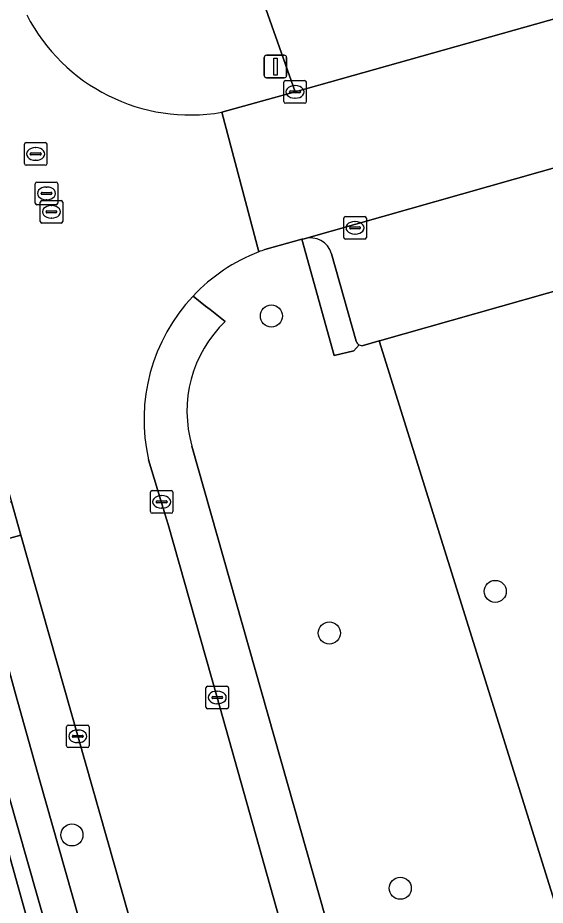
# Model space of a CAD drawing. Extents: x 159680 to 160786, y 387323 to 388340.
# Drawn here: x 159837.13 to 159860.51, y 387920.9 to 387960.21 of the extents above; entities that cross this region are included whole.
import ezdxf

# ---------------------------------------------------------------- set-up
doc = ezdxf.new("R2010")
doc.units = 0
for name, color, linetype in [('IMGEO_Berm_groen', 7, 'Continuous'), ('IMGEO_Boom', 7, 'Continuous'), ('IMGEO_Groenvoorziening', 7, 'Continuous'), ('IMGEO_Haag', 7, 'Continuous'), ('IMGEO_Kolk', 7, 'Continuous'), ('IMGEO_Lichtmast', 7, 'Continuous'), ('IMGEO_Parkeervlak_open', 7, 'Continuous'), ('IMGEO_Rijbaan_lokaal_gesloten', 7, 'Continuous'), ('IMGEO_Rioolput', 7, 'Continuous'), ('IMGEO_Voetpad_open', 7, 'Continuous')]:
    doc.layers.add(name, color=color, linetype=linetype)

msp = doc.modelspace()

# ---------------------------------------------------------------- linework, layer by layer
at = {"layer": 'IMGEO_Berm_groen'}
msp.add_lwpolyline([(159837.264, 387937.298), (159835.249, 387936.75), (159837.032, 387930.26), (159838.11, 387926.405), (159840.393, 387918.388), (159848.142, 387891.062), (159849.179, 387891.393), (159849.193, 387891.28), (159850.202, 387891.581), (159846.899, 387903.342), (159846.549, 387904.586), (159844.918, 387910.333), (159843.618, 387914.929)], close=True, dxfattribs=at)
at = {"layer": 'IMGEO_Boom'}
for centre in [(159848.371, 387947.002), (159858.288, 387934.801), (159850.939, 387932.959), (159839.533, 387924.016), (159854.081, 387921.655)]:
    msp.add_circle(centre, 0.489, dxfattribs=at)
at = {"layer": 'IMGEO_Groenvoorziening'}
msp.add_lwpolyline([(159836.706, 387925.856), (159834.423, 387934.064), (159827.812, 387958.075), (159827.013, 387957.858), (159827.139, 387957.391), (159828.468, 387952.653), (159830.103, 387946.826), (159833.107, 387936.115), (159834.725, 387930.348), (159837.727, 387919.646), (159839.332, 387913.925), (159842.352, 387903.159), (159843.871, 387897.743), (159845.352, 387892.463), (159845.397, 387892.296), (159845.746, 387892.397), (159846.152, 387892.519), (159838.879, 387918.217)], close=True, dxfattribs=at)
for points in [[(159852.262, 387945.724), (159852.029, 387945.464), (159851.146, 387945.247), (159849.725, 387950.399), (159848.084, 387949.943)], [(159861.706, 387948.32), (159853.16, 387945.903), (159853.146, 387945.899), (159869.919, 387892.256), (159882.464, 387897.134), (159862.86, 387948.556)], [(159844.901, 387947.883), (159845.458, 387947.443), (159845.663, 387947.282), (159846.329, 387946.76)], [(159853.146, 387945.899), (159852.437, 387945.698)], [(159867.94, 387888.842), (159868.362, 387887.637), (159868.628, 387887.707), (159872.172, 387888.643), (159880.52, 387890.849), (159883.99, 387892.122), (159884.324, 387892.254), (159882.464, 387897.134), (159869.919, 387892.256), (159853.146, 387945.899)], [(159844.853, 387941.242), (159852.737, 387913.432), (159854.969, 387905.306), (159858.066, 387894.306)]]:
    msp.add_lwpolyline(points, dxfattribs=at)
for centre, radius, start, end in [((159850.692, 387942.423), 7.959, 111.2042, 136.683), ((159851.198, 387941.088), 9.386, 109.3726, 111.1359), ((159850.127, 387942.788), 5.496, 133.7168, 196.3325), ((159852.386, 387945.958), 0.265, 242.0438, 281.0548)]:
    msp.add_arc(centre, radius, start, end, dxfattribs=at)
at = {"layer": 'IMGEO_Haag'}
msp.add_lwpolyline([(159834.423, 387934.064), (159827.812, 387958.075), (159827.013, 387957.858), (159827.139, 387957.391), (159828.468, 387952.653), (159830.103, 387946.826), (159833.107, 387936.115), (159834.725, 387930.348), (159837.727, 387919.646), (159839.332, 387913.925), (159842.352, 387903.159), (159843.871, 387897.743), (159845.352, 387892.463), (159845.397, 387892.296), (159845.746, 387892.397), (159846.152, 387892.519), (159838.879, 387918.217), (159836.706, 387925.856)], close=True, dxfattribs=at)
at = {"layer": 'IMGEO_Kolk'}
for p, q in [((159848.919, 387956.502), (159848.919, 387957.354)), ((159848.994, 387957.428), (159849.846, 387957.428)), ((159849.407, 387957.208), (159849.432, 387957.208)), ((159849.92, 387957.354), (159849.92, 387956.502)), ((159849.178, 387956.922), (159849.178, 387956.934)), ((159849.616, 387956.885), (159849.218, 387956.885)), ((159849.221, 387956.971), (159849.619, 387956.971)), ((159849.662, 387956.934), (159849.662, 387956.922)), ((159849.846, 387956.428), (159848.994, 387956.428)), ((159849.43, 387956.648), (159849.405, 387956.648)), ((159851.578, 387950.481), (159851.578, 387951.333)), ((159851.653, 387951.407), (159852.505, 387951.407)), ((159852.579, 387951.333), (159852.579, 387950.481)), ((159851.837, 387950.901), (159851.837, 387950.913)), ((159852.275, 387950.864), (159851.877, 387950.864)), ((159851.88, 387950.95), (159852.278, 387950.95)), ((159852.066, 387951.187), (159852.091, 387951.187)), ((159852.321, 387950.913), (159852.321, 387950.901)), ((159852.089, 387950.627), (159852.064, 387950.627)), ((159852.505, 387950.407), (159851.653, 387950.407)), ((159843.009, 387938.342), (159843.009, 387939.194)), ((159843.084, 387939.268), (159843.936, 387939.268)), ((159843.497, 387939.048), (159843.522, 387939.048)), ((159844.01, 387939.194), (159844.01, 387938.342)), ((159843.268, 387938.762), (159843.268, 387938.774)), ((159843.706, 387938.725), (159843.308, 387938.725)), ((159843.311, 387938.811), (159843.709, 387938.811)), ((159843.752, 387938.774), (159843.752, 387938.762)), ((159843.936, 387938.268), (159843.084, 387938.268)), ((159843.52, 387938.488), (159843.495, 387938.488)), ((159845.473, 387929.678), (159845.473, 387930.53)), ((159845.548, 387930.604), (159846.4, 387930.604)), ((159845.961, 387930.384), (159845.986, 387930.384)), ((159846.474, 387930.53), (159846.474, 387929.678)), ((159845.732, 387930.098), (159845.732, 387930.11)), ((159846.17, 387930.061), (159845.772, 387930.061)), ((159845.775, 387930.147), (159846.173, 387930.147)), ((159846.216, 387930.11), (159846.216, 387930.098)), ((159846.4, 387929.604), (159845.548, 387929.604)), ((159845.984, 387929.824), (159845.959, 387929.824)), ((159839.293, 387927.957), (159839.293, 387928.809)), ((159839.368, 387928.883), (159840.22, 387928.883)), ((159840.294, 387928.809), (159840.294, 387927.957)), ((159839.595, 387928.426), (159839.993, 387928.426)), ((159839.781, 387928.663), (159839.806, 387928.663)), ((159839.552, 387928.377), (159839.552, 387928.389)), ((159839.99, 387928.34), (159839.592, 387928.34)), ((159839.804, 387928.103), (159839.779, 387928.103)), ((159840.036, 387928.389), (159840.036, 387928.377)), ((159840.22, 387927.883), (159839.368, 387927.883))]:
    msp.add_line(p, q, dxfattribs=at)
for points in [[(159848.919, 387956.502), (159848.919, 387957.354)], [(159848.994, 387957.428), (159849.846, 387957.428)], [(159849.92, 387957.354), (159849.92, 387956.502)], [(159849.846, 387956.428), (159848.994, 387956.428)], [(159851.578, 387950.481), (159851.578, 387951.333)], [(159851.653, 387951.407), (159852.505, 387951.407)], [(159852.579, 387951.333), (159852.579, 387950.481)], [(159852.505, 387950.407), (159851.653, 387950.407)], [(159843.009, 387938.342), (159843.009, 387939.194)], [(159843.084, 387939.268), (159843.936, 387939.268)], [(159844.01, 387939.194), (159844.01, 387938.342)], [(159843.936, 387938.268), (159843.084, 387938.268)], [(159845.473, 387929.678), (159845.473, 387930.53)], [(159845.548, 387930.604), (159846.4, 387930.604)], [(159846.474, 387930.53), (159846.474, 387929.678)], [(159846.4, 387929.604), (159845.548, 387929.604)], [(159839.293, 387927.957), (159839.293, 387928.809)], [(159839.368, 387928.883), (159840.22, 387928.883)], [(159840.294, 387928.809), (159840.294, 387927.957)], [(159840.22, 387927.883), (159839.368, 387927.883)]]:
    msp.add_lwpolyline(points, dxfattribs=at)
for centre, radius, start, end in [((159848.996, 387957.352), 0.0765, 91.552, 178.448), ((159848.996, 387957.352), 0.0765, 91.552, 178.448), ((159849.844, 387957.352), 0.0765, 1.552, 88.448), ((159849.844, 387957.352), 0.0765, 1.552, 88.448), ((159849.218, 387956.931), 0.0403, 85.8775, 175.7526), ((159849.215, 387956.921), 0.0366, 178.938, 274.7102), ((159849.619, 387956.928), 0.043, 264.8664, 352.4533), ((159849.623, 387956.933), 0.0386, 1.7309, 96.639), ((159848.996, 387956.504), 0.0765, 181.552, 268.448), ((159848.996, 387956.504), 0.0765, 181.552, 268.448), ((159849.844, 387956.504), 0.0765, 271.552, 358.448), ((159849.844, 387956.504), 0.0765, 271.552, 358.448), ((159851.655, 387951.331), 0.0765, 91.552, 178.448), ((159851.655, 387951.331), 0.0765, 91.552, 178.448), ((159852.503, 387951.331), 0.0765, 1.552, 88.448), ((159852.503, 387951.331), 0.0765, 1.552, 88.448), ((159851.877, 387950.91), 0.0403, 85.8775, 175.7526), ((159851.874, 387950.9), 0.0366, 178.938, 274.7102), ((159852.278, 387950.907), 0.043, 264.8664, 352.4533), ((159852.282, 387950.912), 0.0386, 1.7309, 96.639), ((159851.655, 387950.483), 0.0765, 181.552, 268.448), ((159851.655, 387950.483), 0.0765, 181.552, 268.448), ((159852.503, 387950.483), 0.0765, 271.552, 358.448), ((159852.503, 387950.483), 0.0765, 271.552, 358.448), ((159843.086, 387939.192), 0.0765, 91.552, 178.448), ((159843.086, 387939.192), 0.0765, 91.552, 178.448), ((159843.934, 387939.192), 0.0765, 1.552, 88.448), ((159843.934, 387939.192), 0.0765, 1.552, 88.448), ((159843.308, 387938.771), 0.0403, 85.8775, 175.7526), ((159843.305, 387938.761), 0.0366, 178.938, 274.7102), ((159843.709, 387938.768), 0.043, 264.8664, 352.4533), ((159843.713, 387938.773), 0.0386, 1.7309, 96.639), ((159843.086, 387938.344), 0.0765, 181.552, 268.448), ((159843.086, 387938.344), 0.0765, 181.552, 268.448), ((159843.934, 387938.344), 0.0765, 271.552, 358.448), ((159843.934, 387938.344), 0.0765, 271.552, 358.448), ((159845.55, 387930.528), 0.0765, 91.552, 178.448), ((159845.55, 387930.528), 0.0765, 91.552, 178.448), ((159846.398, 387930.528), 0.0765, 1.552, 88.448), ((159846.398, 387930.528), 0.0765, 1.552, 88.448), ((159845.772, 387930.107), 0.0403, 85.8775, 175.7526), ((159845.769, 387930.097), 0.0366, 178.938, 274.7102), ((159846.173, 387930.104), 0.043, 264.8664, 352.4533), ((159846.177, 387930.109), 0.0386, 1.7309, 96.639), ((159845.55, 387929.68), 0.0765, 181.552, 268.448), ((159845.55, 387929.68), 0.0765, 181.552, 268.448), ((159846.398, 387929.68), 0.0765, 271.552, 358.448), ((159846.398, 387929.68), 0.0765, 271.552, 358.448), ((159839.37, 387928.807), 0.0765, 91.552, 178.448), ((159839.37, 387928.807), 0.0765, 91.552, 178.448), ((159840.218, 387928.807), 0.0765, 1.552, 88.448), ((159840.218, 387928.807), 0.0765, 1.552, 88.448), ((159839.592, 387928.386), 0.0403, 85.8775, 175.7526), ((159839.997, 387928.388), 0.0386, 1.7309, 96.639), ((159839.589, 387928.376), 0.0366, 178.938, 274.7102), ((159839.993, 387928.383), 0.043, 264.8664, 352.4533), ((159839.37, 387927.959), 0.0765, 181.552, 268.448), ((159839.37, 387927.959), 0.0765, 181.552, 268.448), ((159840.218, 387927.959), 0.0765, 271.552, 358.448), ((159840.218, 387927.959), 0.0765, 271.552, 358.448)]:
    msp.add_arc(centre, radius, start, end, dxfattribs=at)
for centre, major_axis, ratio, start_param, end_param in [((159849.406, 387956.928), (-0.387, 0.002), 0.722429, 4.712389, 7.853982), ((159849.431, 387956.928), (-0.39, 0.002), 0.717154, 1.570796, 4.712389), ((159852.065, 387950.907), (-0.387, 0.002), 0.722429, 4.712389, 7.853982), ((159852.09, 387950.907), (-0.39, 0.002), 0.717154, 1.570796, 4.712389), ((159843.496, 387938.768), (-0.387, 0.002), 0.722429, 4.712389, 7.853982), ((159843.521, 387938.768), (-0.39, 0.002), 0.717154, 1.570796, 4.712389), ((159845.96, 387930.104), (-0.387, 0.002), 0.722429, 4.712389, 7.853982), ((159845.985, 387930.104), (-0.39, 0.002), 0.717154, 1.570796, 4.712389), ((159839.78, 387928.383), (-0.387, 0.002), 0.722429, 4.712389, 7.853982), ((159839.805, 387928.383), (-0.39, 0.002), 0.717154, 1.570796, 4.712389)]:
    msp.add_ellipse(centre, major_axis=major_axis, ratio=ratio, start_param=start_param, end_param=end_param, dxfattribs=at)
at = {"layer": 'IMGEO_Lichtmast'}
for p, q in [((159848.054, 387957.651), (159848.054, 387958.451)), ((159848.054, 387958.451), (159848.054, 387957.651)), ((159848.154, 387958.551), (159848.944, 387958.551)), ((159848.944, 387958.551), (159848.154, 387958.551)), ((159849.044, 387958.451), (159849.044, 387957.651)), ((159849.044, 387957.651), (159849.044, 387958.451)), ((159848.944, 387957.551), (159848.154, 387957.551)), ((159848.154, 387957.551), (159848.944, 387957.551))]:
    msp.add_line(p, q, dxfattribs=at)
msp.add_lwpolyline([(159848.474, 387958.426), (159848.624, 387958.426), (159848.624, 387957.676), (159848.474, 387957.676), (159848.474, 387958.426)], dxfattribs=at)
for centre, start, end in [((159848.154, 387958.451), 90, 180), ((159848.154, 387958.451), 90, 180), ((159848.944, 387958.451), 0, 90), ((159848.944, 387958.451), 360, 90), ((159848.154, 387957.651), 180, 270), ((159848.154, 387957.651), 180, 270), ((159848.944, 387957.651), 270, 0), ((159848.944, 387957.651), 270, 0)]:
    msp.add_arc(centre, 0.1, start, end, dxfattribs=at)
at = {"layer": 'IMGEO_Parkeervlak_open'}
for points in [[(159861.472, 387953.724), (159849.823, 387950.423)], [(159851.04, 387949.762), (159852.13, 387945.888)], [(159852.437, 387945.698), (159853.146, 387945.899), (159853.16, 387945.903), (159861.706, 387948.32)], [(159846.329, 387946.76), (159845.663, 387947.282), (159845.458, 387947.443), (159844.901, 387947.883)], [(159858.066, 387894.306), (159854.969, 387905.306), (159852.737, 387913.432), (159844.853, 387941.242)], [(159842.932, 387940.627), (159843.73, 387937.996), (159843.795, 387937.765), (159845.974, 387930.104), (159849.77, 387916.603), (159851.063, 387912.019), (159852.663, 387906.29), (159853.06, 387904.893), (159855.899, 387894.83), (159856.362, 387893.155)]]:
    msp.add_lwpolyline(points, dxfattribs=at)
msp.add_lwpolyline([(159834.725, 387930.348), (159812.935, 387924.236), (159815.922, 387913.529), (159837.727, 387919.646)], close=True, dxfattribs=at)
for centre, radius, start, end in [((159850.091, 387949.465), 0.995, 17.3626, 105.6212), ((159850.703, 387942.413), 7.974, 136.6892, 192.9462), ((159850.127, 387942.788), 5.496, 133.7168, 196.3325), ((159852.383, 387945.957), 0.263, 195.1973, 242.4623), ((159852.386, 387945.958), 0.265, 242.0438, 281.0548)]:
    msp.add_arc(centre, radius, start, end, dxfattribs=at)
at = {"layer": 'IMGEO_Rijbaan_lokaal_gesloten'}
for points in [[(159812.513, 388025.241), (159818.635, 388003.499), (159820.042, 387998.504), (159826.424, 387975.841), (159826.458, 387975.72), (159826.587, 387975.306), (159828.331, 387968.967), (159830.73, 387960.333), (159830.914, 387959.622), (159831.088, 387958.977), (159835.97, 387941.843), (159836.852, 387938.769), (159837.264, 387937.298), (159843.618, 387914.929), (159844.918, 387910.333), (159845.351, 387910.462), (159851.063, 387912.019), (159849.77, 387916.603), (159845.974, 387930.104), (159843.795, 387937.765), (159843.73, 387937.996), (159842.932, 387940.627)], [(160083.381, 388022.896), (160082.508, 388022.65), (160082.159, 388022.551), (160048.532, 388013.083), (160030.725, 388008.065), (160012.92, 388003.049), (159996.101, 387998.287), (159976.848, 387992.866), (159960.046, 387988.14), (159939.339, 387982.319), (159921.263, 387977.213), (159904.721, 387972.567), (159885.981, 387967.286), (159867.201, 387961.954), (159849.42, 387956.928), (159846.182, 387956.029), (159846.177, 387956.028), (159847.813, 387949.843)], [(159848.084, 387949.943), (159849.725, 387950.399), (159849.823, 387950.423), (159861.472, 387953.724), (159864.262, 387954.497), (159864.344, 387954.52), (159930.119, 387973.114), (159935.64, 387974.697), (159938.528, 387975.474), (159941.956, 387976.446), (159997.91, 387992.22)], [(159847.813, 387949.843), (159846.177, 387956.028)]]:
    msp.add_lwpolyline(points, dxfattribs=at)
for centre, radius, start, end in [((159844.78, 387964.043), 8.136, 207.0183, 279.8887), ((159850.692, 387942.423), 7.959, 111.2042, 136.683), ((159851.198, 387941.088), 9.386, 109.3726, 111.1359), ((159850.703, 387942.413), 7.974, 136.6892, 192.9462)]:
    msp.add_arc(centre, radius, start, end, dxfattribs=at)
at = {"layer": 'IMGEO_Rioolput'}
for p, q in [((159837.428, 387953.754), (159837.428, 387954.606)), ((159837.503, 387954.68), (159838.355, 387954.68)), ((159837.916, 387954.46), (159837.941, 387954.46)), ((159838.429, 387954.606), (159838.429, 387953.754)), ((159837.687, 387954.174), (159837.687, 387954.186)), ((159838.125, 387954.137), (159837.727, 387954.137)), ((159837.73, 387954.223), (159838.128, 387954.223)), ((159838.171, 387954.186), (159838.171, 387954.174)), ((159838.355, 387953.68), (159837.503, 387953.68)), ((159837.939, 387953.9), (159837.914, 387953.9)), ((159837.907, 387952.006), (159837.907, 387952.858)), ((159837.982, 387952.932), (159838.834, 387952.932)), ((159838.908, 387952.858), (159838.908, 387952.006)), ((159838.166, 387952.426), (159838.166, 387952.438)), ((159838.604, 387952.389), (159838.206, 387952.389)), ((159838.209, 387952.475), (159838.607, 387952.475)), ((159838.395, 387952.712), (159838.42, 387952.712)), ((159838.65, 387952.438), (159838.65, 387952.426)), ((159838.126, 387951.189), (159838.126, 387952.041)), ((159838.201, 387952.115), (159839.053, 387952.115)), ((159838.418, 387952.152), (159838.393, 387952.152)), ((159839.127, 387952.041), (159839.127, 387951.189)), ((159838.834, 387951.932), (159837.982, 387951.932)), ((159838.385, 387951.609), (159838.385, 387951.621)), ((159838.428, 387951.658), (159838.826, 387951.658)), ((159838.614, 387951.895), (159838.639, 387951.895)), ((159838.869, 387951.621), (159838.869, 387951.609)), ((159838.823, 387951.572), (159838.425, 387951.572)), ((159838.637, 387951.335), (159838.612, 387951.335)), ((159839.053, 387951.115), (159838.201, 387951.115))]:
    msp.add_line(p, q, dxfattribs=at)
for points in [[(159837.428, 387953.754), (159837.428, 387954.606)], [(159837.503, 387954.68), (159838.355, 387954.68)], [(159838.429, 387954.606), (159838.429, 387953.754)], [(159838.355, 387953.68), (159837.503, 387953.68)], [(159837.907, 387952.006), (159837.907, 387952.858)], [(159837.982, 387952.932), (159838.834, 387952.932)], [(159838.908, 387952.858), (159838.908, 387952.006)], [(159838.126, 387951.189), (159838.126, 387952.041)], [(159838.201, 387952.115), (159839.053, 387952.115)], [(159839.127, 387952.041), (159839.127, 387951.189)], [(159838.834, 387951.932), (159837.982, 387951.932)], [(159839.053, 387951.115), (159838.201, 387951.115)]]:
    msp.add_lwpolyline(points, dxfattribs=at)
for centre, radius, start, end in [((159837.505, 387954.604), 0.0765, 91.552, 178.448), ((159837.505, 387954.604), 0.0765, 91.552, 178.448), ((159838.353, 387954.604), 0.0765, 1.552, 88.448), ((159838.353, 387954.604), 0.0765, 1.552, 88.448), ((159837.727, 387954.183), 0.0403, 85.8775, 175.7526), ((159837.724, 387954.173), 0.0366, 178.938, 274.7102), ((159838.128, 387954.18), 0.043, 264.8664, 352.4533), ((159838.132, 387954.185), 0.0386, 1.7309, 96.639), ((159837.505, 387953.756), 0.0765, 181.552, 268.448), ((159837.505, 387953.756), 0.0765, 181.552, 268.448), ((159838.353, 387953.756), 0.0765, 271.552, 358.448), ((159838.353, 387953.756), 0.0765, 271.552, 358.448), ((159837.984, 387952.856), 0.0765, 91.552, 178.448), ((159837.984, 387952.856), 0.0765, 91.552, 178.448), ((159838.832, 387952.856), 0.0765, 1.552, 88.448), ((159838.832, 387952.856), 0.0765, 1.552, 88.448), ((159838.206, 387952.435), 0.0403, 85.8775, 175.7526), ((159838.203, 387952.425), 0.0366, 178.938, 274.7102), ((159838.607, 387952.432), 0.043, 264.8664, 352.4533), ((159838.611, 387952.437), 0.0386, 1.7309, 96.639), ((159837.984, 387952.008), 0.0765, 181.552, 268.448), ((159837.984, 387952.008), 0.0765, 181.552, 268.448), ((159838.203, 387952.039), 0.0765, 91.552, 178.448), ((159838.203, 387952.039), 0.0765, 91.552, 178.448), ((159838.832, 387952.008), 0.0765, 271.552, 358.448), ((159838.832, 387952.008), 0.0765, 271.552, 358.448), ((159839.051, 387952.039), 0.0765, 1.552, 88.448), ((159839.051, 387952.039), 0.0765, 1.552, 88.448), ((159838.425, 387951.618), 0.0403, 85.8775, 175.7526), ((159838.422, 387951.608), 0.0366, 178.938, 274.7102), ((159838.826, 387951.615), 0.043, 264.8664, 352.4533), ((159838.83, 387951.62), 0.0386, 1.7309, 96.639), ((159838.203, 387951.191), 0.0765, 181.552, 268.448), ((159838.203, 387951.191), 0.0765, 181.552, 268.448), ((159839.051, 387951.191), 0.0765, 271.552, 358.448), ((159839.051, 387951.191), 0.0765, 271.552, 358.448)]:
    msp.add_arc(centre, radius, start, end, dxfattribs=at)
for centre, major_axis, ratio, start_param, end_param in [((159837.915, 387954.18), (-0.387, 0.002), 0.722429, 4.712389, 7.853982), ((159837.94, 387954.18), (-0.39, 0.002), 0.717154, 1.570796, 4.712389), ((159838.394, 387952.432), (-0.387, 0.002), 0.722429, 4.712389, 7.853982), ((159838.419, 387952.432), (-0.39, 0.002), 0.717154, 1.570796, 4.712389), ((159838.613, 387951.615), (-0.387, 0.002), 0.722429, 4.712389, 7.853982), ((159838.638, 387951.615), (-0.39, 0.002), 0.717154, 1.570796, 4.712389)]:
    msp.add_ellipse(centre, major_axis=major_axis, ratio=ratio, start_param=start_param, end_param=end_param, dxfattribs=at)
at = {"layer": 'IMGEO_Voetpad_open'}
for points in [[(159975.19, 387997.872), (159966.45, 387995.384), (159966.303, 387995.342), (159957.118, 387992.727), (159919.517, 387982.109), (159918.971, 387981.955), (159912.006, 387979.988), (159891.972, 387974.331), (159879.363, 387970.77), (159863.381, 387966.257), (159847.702, 387961.83), (159849.42, 387956.928), (159867.201, 387961.954), (159885.981, 387967.286), (159904.721, 387972.567), (159921.263, 387977.213), (159939.339, 387982.319), (159960.046, 387988.14), (159976.848, 387992.866)], [(159852.884, 387882.024), (159852.655, 387882.881), (159851.643, 387882.601), (159849.193, 387891.28), (159849.179, 387891.393), (159848.142, 387891.062), (159840.393, 387918.388), (159838.11, 387926.405), (159837.032, 387930.26), (159835.249, 387936.75), (159837.264, 387937.298), (159836.852, 387938.769), (159834.866, 387938.204), (159833.963, 387941.404), (159829.262, 387958.474), (159831.088, 387958.977), (159830.914, 387959.622), (159830.73, 387960.333), (159829.719, 387960.075), (159827.327, 387968.664)], [(159846.177, 387956.028), (159846.182, 387956.029), (159849.42, 387956.928), (159847.702, 387961.83)], [(159827.001, 387960.983), (159827.812, 387958.075), (159834.423, 387934.064), (159836.706, 387925.856), (159838.879, 387918.217), (159846.152, 387892.519), (159846.533, 387889.601), (159848.152, 387883.772), (159849.518, 387879.123), (159851.813, 387871.684)], [(159849.823, 387950.423), (159849.725, 387950.399), (159851.146, 387945.247), (159852.029, 387945.464), (159852.262, 387945.724)], [(159852.13, 387945.888), (159851.04, 387949.762)]]:
    msp.add_lwpolyline(points, dxfattribs=at)
for centre, radius, start, end in [((159844.78, 387964.043), 8.136, 207.0183, 279.8887), ((159850.091, 387949.465), 0.995, 17.3626, 105.6212), ((159852.383, 387945.957), 0.263, 195.1973, 242.4623)]:
    msp.add_arc(centre, radius, start, end, dxfattribs=at)

doc.saveas('drawing.dxf')
